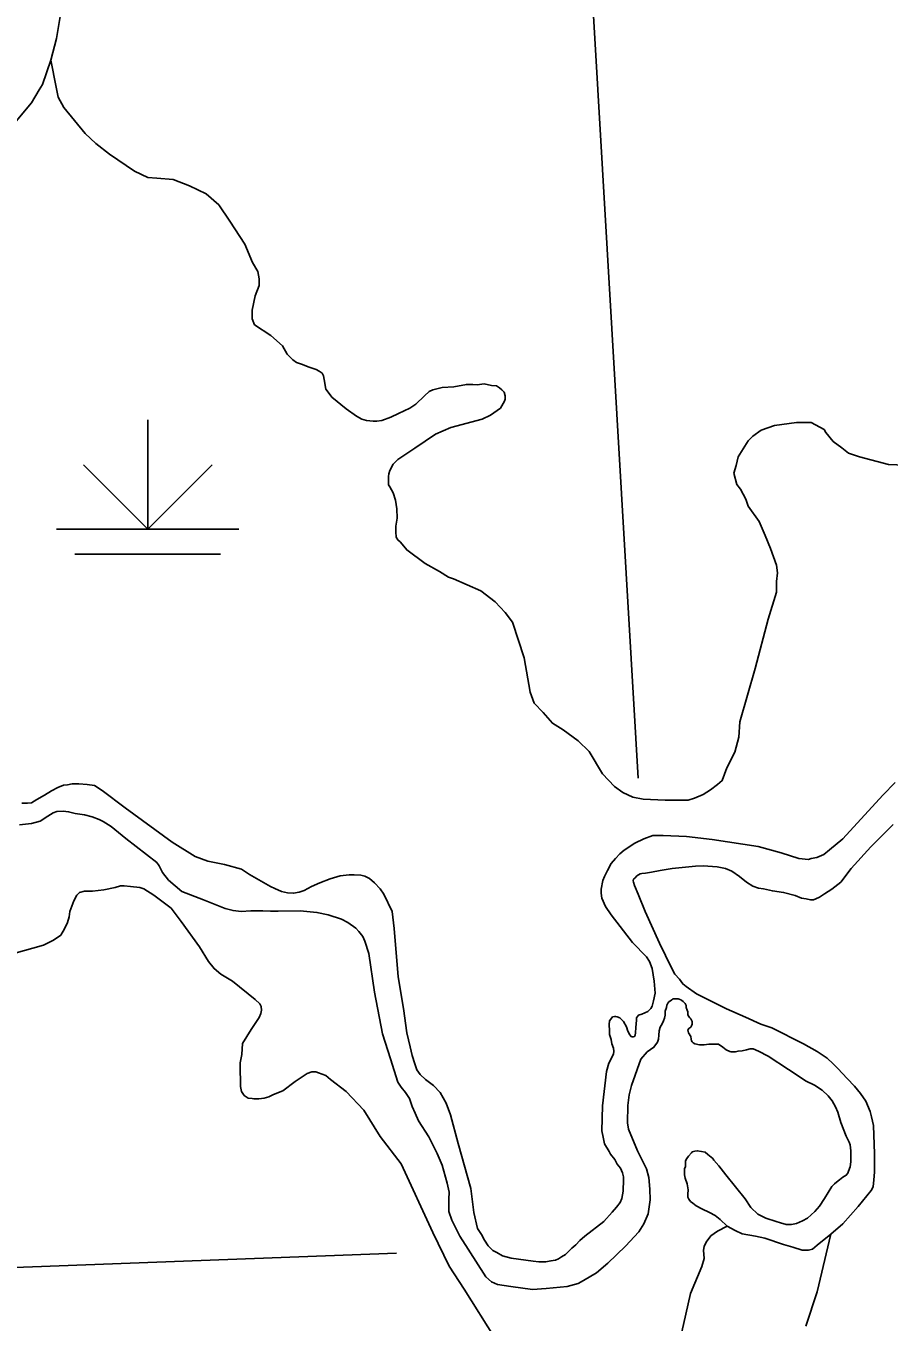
# Model space of a CAD drawing. Extents: x 1084508 to 1142749, y 1057638 to 1093403.
# Drawn here: x 1137107 to 1137850, y 1074581 to 1075696 of the extents above; entities that cross this region are included whole.
import ezdxf

# ---------------------------------------------------------------- set-up
doc = ezdxf.new("R2010")
doc.units = 0
for name, color, linetype in [('Level 44', 7, 'Continuous'), ('Level 47', 7, 'Continuous'), ('Level 5', 7, 'Continuous'), ('Level 9', 7, 'Continuous')]:
    doc.layers.add(name, color=color, linetype=linetype)

msp = doc.modelspace()

# ---------------------------------------------------------------- linework, layer by layer
at = {"layer": 'Level 44'}
for p, q in [((1137211.5, 1075357.4), (1137211.5, 1075263.2)), ((1137211.5, 1075263.2), (1137156.1, 1075318.7)), ((1137211.5, 1075263.2), (1137267, 1075318.7)), ((1137133.1, 1075263.2), (1137290, 1075263.2)), ((1137148.8, 1075241.8), (1137274.3, 1075241.8))]:
    msp.add_line(p, q, dxfattribs=at)
at = {"layer": 'Level 47'}
for points in [[(1137128.1, 1075666.7), (1137132.8, 1075643.6), (1137134.5, 1075634.9), (1137139.4, 1075626.1), (1137157.7, 1075603.8), (1137166.9, 1075595), (1137178.7, 1075585.9), (1137200.1, 1075571.4), (1137211.5, 1075565.7), (1137219.4, 1075565.3), (1137233.4, 1075564), (1137247.4, 1075558.7), (1137261.8, 1075551.7), (1137272.6, 1075542.3), (1137282.1, 1075528.2), (1137295.1, 1075508.5), (1137301.8, 1075492.8), (1137306.3, 1075484.9), (1137307.5, 1075478.7), (1137307.5, 1075473), (1137304.1, 1075464), (1137301.3, 1075451.6), (1137301.3, 1075444.3), (1137303.5, 1075439.2)], [(1137303.5, 1075439.2), (1137317.6, 1075430), (1137327.4, 1075420.9), (1137331.6, 1075413.9), (1137336.4, 1075409), (1137339.5, 1075406.8), (1137343.9, 1075405.1), (1137350.6, 1075402.7), (1137356.4, 1075400.6), (1137359.1, 1075399.1), (1137361.7, 1075397.4), (1137362.7, 1075395.3), (1137363.4, 1075392.1), (1137364.8, 1075383.7), (1137366.8, 1075381.3), (1137369.9, 1075376.9), (1137382.2, 1075366.8), (1137391.3, 1075360.5), (1137395.9, 1075357.9), (1137399.8, 1075356.7), (1137405.6, 1075356.2), (1137408.7, 1075356.2), (1137413, 1075356.9), (1137420.7, 1075359.6), (1137427.5, 1075362.9), (1137437.1, 1075367.3), (1137442.2, 1075370.9), (1137449.9, 1075377.9), (1137453.8, 1075381.7), (1137456.9, 1075383.2), (1137465.1, 1075385.1), (1137475, 1075385.8), (1137485.8, 1075387.8), (1137491.3, 1075387.8), (1137495.2, 1075387.4), (1137501.1, 1075388.2), (1137507.4, 1075387), (1137511.7, 1075386.6), (1137514.4, 1075385), (1137516.4, 1075383.1), (1137518.3, 1075381.1), (1137519.1, 1075378), (1137519.1, 1075375.2), (1137518.7, 1075373.3), (1137515.2, 1075367.4), (1137506.6, 1075361.5), (1137499.5, 1075358), (1137472.5, 1075350.9), (1137459.2, 1075345), (1137441.5, 1075332.9)], [(1137734.4, 1075143.5), (1137745.7, 1075186), (1137752.8, 1075209.2), (1137752.8, 1075218.4), (1137753.5, 1075225.7), (1137752.8, 1075232.3), (1137750.2, 1075239.6), (1137747.6, 1075246.8), (1137742.9, 1075258), (1137737.7, 1075269.9), (1137728.4, 1075283.1), (1137726.5, 1075289.1), (1137721.8, 1075297.7), (1137718.5, 1075301.6), (1137715.9, 1075311.5), (1137717.9, 1075318.1), (1137719.9, 1075325.4), (1137728.4, 1075339.2), (1137732.4, 1075343.2), (1137739.6, 1075348.5), (1137750.9, 1075352.5), (1137770, 1075355.1), (1137777.9, 1075355.1), (1137782.5, 1075355.1), (1137793.7, 1075349.1), (1137795.1, 1075346.5), (1137801.6, 1075338.6), (1137808.9, 1075333.3), (1137814.8, 1075328.7), (1137824.1, 1075325.4), (1137849.1, 1075318.8), (1137870.9, 1075318.1)], [(1137441.5, 1075332.9), (1137426.7, 1075323.1), (1137422.7, 1075319.2), (1137420, 1075313.7), (1137419.2, 1075310.9), (1137418.8, 1075308.6), (1137418.8, 1075305), (1137418.8, 1075301.5), (1137420, 1075299.6), (1137422.7, 1075294.5), (1137424.7, 1075288.2), (1137425.9, 1075280.7), (1137426.3, 1075272.9), (1137425.1, 1075265.8), (1137425.1, 1075261.1), (1137425.5, 1075256.4), (1137426.7, 1075254.1), (1137429, 1075252.1), (1137434.5, 1075245.4), (1137450.2, 1075233.7), (1137462.7, 1075227), (1137470.5, 1075221.9), (1137474.8, 1075220.7), (1137498.2, 1075210.4), (1137510.6, 1075200.8), (1137519.1, 1075191.7), (1137525.4, 1075183.2), (1137535.6, 1075152.6), (1137540.7, 1075123.1), (1137544.1, 1075113.5), (1137552, 1075105.5), (1137559.9, 1075096.4), (1137569, 1075090.8), (1137582, 1075081.1), (1137591.6, 1075072.1), (1137603, 1075052.8), (1137613.2, 1075042), (1137620.5, 1075036.9), (1137629, 1075032.9), (1137638.1, 1075031.2), (1137656.8, 1075030.1), (1137676.6, 1075030.1), (1137682.3, 1075031.8), (1137689.6, 1075035.2), (1137695.9, 1075039.2), (1137702.1, 1075043.7), (1137706.1, 1075047.1), (1137710, 1075057.9), (1137716.8, 1075071.5), (1137720.2, 1075084.5), (1137721.3, 1075097.6), (1137734.4, 1075143.5)], [(1137144, 1074929.9), (1137144.6, 1074934.4), (1137148, 1074943.7), (1137150.5, 1074948.4), (1137152.8, 1074950.7), (1137157, 1074951.8), (1137164, 1074951.8), (1137173.6, 1074953.2), (1137183.4, 1074955.2), (1137188.2, 1074956.6), (1137191.3, 1074956.6), (1137196.6, 1074955.8), (1137204.8, 1074955.2), (1137208.2, 1074953.8), (1137216.9, 1074948.4), (1137231.8, 1074937.2), (1137240.2, 1074925.9), (1137256.2, 1074904), (1137263.8, 1074891.3), (1137268.6, 1074885.4), (1137274.5, 1074880.6), (1137284.4, 1074874.4), (1137304.1, 1074858.7), (1137308, 1074855), (1137309.1, 1074852.7), (1137309.4, 1074849.6), (1137308.8, 1074846.8), (1137307.4, 1074843.2), (1137300.7, 1074833), (1137293.1, 1074820.9), (1137292.5, 1074811.5), (1137291.2, 1074804.3), (1137291.2, 1074796.4), (1137291.5, 1074789.9), (1137291.5, 1074783.8), (1137292.2, 1074779.7), (1137294.6, 1074776.2), (1137298, 1074773.8), (1137301.4, 1074773.5), (1137303.1, 1074773.2), (1137307.2, 1074773.2), (1137311.7, 1074773.8), (1137315.8, 1074774.9), (1137319.9, 1074776.9), (1137327.7, 1074780.3), (1137338.3, 1074788.2), (1137348.9, 1074795.1), (1137352.7, 1074796.4), (1137356.1, 1074796.4), (1137358.5, 1074795.7), (1137364.7, 1074793.3), (1137368.8, 1074789.9)], [(1137096.2, 1074898.3), (1137121.8, 1074905.4), (1137130.3, 1074909.9), (1137136.7, 1074914.1), (1137139.8, 1074919.5), (1137142.6, 1074925.1), (1137144, 1074929.9)], [(1137368.8, 1074789.9), (1137382.4, 1074779.7), (1137397.5, 1074763.6), (1137411.5, 1074741), (1137429.6, 1074717.4), (1137457, 1074658.2), (1137471, 1074629.4), (1137484, 1074609.6), (1137510.6, 1074567.2)], [(1137667.2, 1074555.2), (1137678.8, 1074605.8), (1137688.4, 1074629.1), (1137690.5, 1074635.9), (1137689.8, 1074643.1), (1137690.5, 1074646.2), (1137692.2, 1074650), (1137696.3, 1074655.4), (1137702.1, 1074659.5), (1137710.3, 1074663.8)], [(1137799.4, 1074657), (1137787.9, 1074607.2), (1137778.1, 1074577.8)]]:
    msp.add_lwpolyline(points, dxfattribs=at)
at = {"layer": 'Level 5'}
for points in [[(1137560, 1076307.4), (1137633.7, 1075049)], [(1136325, 1074599.3), (1137425.8, 1074640.4)]]:
    msp.add_lwpolyline(points, dxfattribs=at)
at = {"layer": 'Level 9'}
for points in [[(1137094.1, 1075802), (1137110.4, 1075784.1), (1137121.7, 1075769.1), (1137124, 1075765.7), (1137125.9, 1075761.9), (1137129.3, 1075755.7), (1137131.3, 1075750.2), (1137132.5, 1075746.1), (1137134.3, 1075737.9), (1137137, 1075720.7), (1137137.4, 1075712.8), (1137136.3, 1075705.9), (1137132.9, 1075685.5), (1137128.1, 1075666.7), (1137121, 1075645.8), (1137118, 1075641.1), (1137111.4, 1075629.9), (1137092.5, 1075607.5)], [(1137128.7, 1075038.2), (1137134, 1075041.2), (1137139.1, 1075043), (1137142.4, 1075043.5), (1137146.5, 1075044.3), (1137152.1, 1075044.3), (1137159.3, 1075043.8), (1137165.6, 1075042.8), (1137172.3, 1075038.4), (1137192, 1075023.5), (1137232.5, 1074994.1), (1137252.3, 1074981.7), (1137263.4, 1074977.7), (1137277.6, 1074974.8), (1137292.1, 1074970.9), (1137299, 1074966.4), (1137317.2, 1074955.8), (1137320.9, 1074954.2), (1137326.7, 1074951.6), (1137331.8, 1074950.5), (1137337, 1074950.2), (1137341.8, 1074951), (1137346.3, 1074952.4), (1137352.6, 1074955.8), (1137359.8, 1074959), (1137368.5, 1074962.4), (1137377.2, 1074965.1), (1137384.8, 1074966.1), (1137389.1, 1074966.1), (1137394.9, 1074965.8), (1137398.3, 1074964.8), (1137402.3, 1074962.9), (1137406.8, 1074959.2), (1137411.5, 1074954), (1137414.7, 1074949.2), (1137421.8, 1074934.4), (1137423.7, 1074919.8), (1137427.1, 1074878.1), (1137431.6, 1074851.1), (1137434.5, 1074830.2), (1137437.4, 1074818.1), (1137439.2, 1074810.7), (1137441.4, 1074803.3), (1137443.2, 1074798.2), (1137445.9, 1074794.3), (1137450.6, 1074789.8), (1137457.5, 1074784.8), (1137463.3, 1074778.7), (1137468.3, 1074769.7), (1137472, 1074759.4), (1137478.6, 1074734.8), (1137489.7, 1074696.2)], [(1137630.7, 1074993.1), (1137638.6, 1074997), (1137646.3, 1074999.7), (1137655.3, 1074999.9), (1137675.4, 1074998.9), (1137697.3, 1074996.5), (1137736.9, 1074990.4), (1137756.7, 1074984.9), (1137772, 1074979.9), (1137780.2, 1074979.3), (1137782.6, 1074979.9), (1137787.6, 1074980.9), (1137793.4, 1074983.6), (1137798.4, 1074987.5), (1137809.8, 1074997), (1137844.4, 1075034.6), (1137854.9, 1075045.4)], [(1137103.2, 1075027.7), (1137108, 1075027.7), (1137111.6, 1075028), (1137116.2, 1075030.8), (1137122.6, 1075034.4), (1137128.7, 1075038.2)], [(1137111.5, 1075010.1), (1137118.9, 1075012), (1137125.5, 1075016.3), (1137130, 1075019.2), (1137133.3, 1075020.4), (1137138.7, 1075020.8), (1137143.4, 1075020.2), (1137149, 1075018.8), (1137157.2, 1075017.5), (1137163.8, 1075015.9), (1137169.6, 1075013.6), (1137173.3, 1075011.8), (1137180.1, 1075007.6), (1137192.7, 1074997.1), (1137219.4, 1074976.5), (1137221.3, 1074973.6), (1137224.2, 1074968), (1137229.5, 1074961.4), (1137240.9, 1074951.7), (1137259.4, 1074944.5), (1137278.2, 1074936.9), (1137285, 1074935.2), (1137292, 1074934.4), (1137300.2, 1074935), (1137306.6, 1074935), (1137310.7, 1074935), (1137317.1, 1074934.6), (1137323.9, 1074934.6), (1137342.6, 1074934.9), (1137357.1, 1074933.6), (1137366.8, 1074931.7), (1137378.3, 1074927.8), (1137383.8, 1074924.9), (1137390.6, 1074920.1), (1137393.1, 1074917.2), (1137396.7, 1074913), (1137398.3, 1074908.8), (1137401.8, 1074898.2), (1137406.7, 1074865), (1137413.7, 1074829.3), (1137420.5, 1074807.7), (1137426.9, 1074787.7), (1137429.8, 1074783.2), (1137433.4, 1074778.7), (1137436.9, 1074773.6), (1137439.1, 1074766.8), (1137441.7, 1074761), (1137444.6, 1074754.3), (1137453.6, 1074740.7), (1137460.7, 1074726.3), (1137464.9, 1074716.3), (1137469.4, 1074700.8), (1137471, 1074693.1), (1137470.7, 1074687), (1137470.7, 1074680.5), (1137470.7, 1074676.3), (1137473.2, 1074668.9), (1137480.3, 1074655.1), (1137487.4, 1074644.1), (1137502.5, 1074620.3), (1137507.3, 1074615.8), (1137512.5, 1074613.6), (1137524.1, 1074611.9), (1137542.7, 1074609.4), (1137554.6, 1074610), (1137572.6, 1074611.9), (1137582, 1074614.5), (1137586.5, 1074617.1), (1137597.7, 1074623.5), (1137607.7, 1074631.9), (1137622.8, 1074646.7), (1137634.4, 1074659), (1137638.6, 1074665.7), (1137642.4, 1074674.4), (1137644, 1074686.3), (1137643.7, 1074695.7), (1137642.8, 1074705.6), (1137640.8, 1074713), (1137633.1, 1074728.5), (1137625.4, 1074747.2), (1137624.4, 1074752.7), (1137624.7, 1074767.5), (1137626, 1074776.8), (1137628, 1074784.9), (1137636, 1074807.4), (1137641.5, 1074813.8), (1137647.3, 1074817.7), (1137650.2, 1074821.9), (1137651.1, 1074824.5), (1137651.6, 1074828.1)], [(1137101, 1075008.9), (1137111.5, 1075010.1)], [(1137684, 1074863.6), (1137675.1, 1074869.8), (1137672.1, 1074872.1), (1137669.2, 1074876.1), (1137665.2, 1074880.4), (1137662.5, 1074886), (1137652, 1074907.2), (1137639.7, 1074934.4), (1137633.8, 1074949.3), (1137630.5, 1074956.9), (1137629.6, 1074959.7), (1137629.4, 1074960.9), (1137629.7, 1074962.2), (1137631, 1074963.5), (1137632.6, 1074965.2), (1137635.3, 1074966.7), (1137636.7, 1074967), (1137640.1, 1074967.5), (1137645.3, 1074968.4), (1137652.7, 1074969.7), (1137663, 1074971.3), (1137682.9, 1074973.3), (1137689.5, 1074973.7), (1137701.8, 1074972.8), (1137708.8, 1074971.3), (1137714.2, 1074969.1), (1137720.8, 1074964.4), (1137726.8, 1074959.7), (1137732.4, 1074956.2), (1137737.3, 1074954.4), (1137741.7, 1074953.8), (1137749.3, 1074952.2), (1137758.8, 1074950.9), (1137768.7, 1074948.1), (1137774.2, 1074945.9), (1137778.3, 1074945.2), (1137781.9, 1074944.6), (1137784.6, 1074944.6), (1137786.7, 1074945.3), (1137789.7, 1074946.8), (1137794, 1074949.5), (1137800.3, 1074953.6), (1137808.2, 1074959.7), (1137816.9, 1074971.5), (1137834.1, 1074990), (1137853.1, 1075009.3)], [(1137610.4, 1074824.2), (1137609.6, 1074826.8), (1137609.1, 1074828.6), (1137609.1, 1074830.2), (1137609.1, 1074831.8), (1137608.8, 1074837.1), (1137609.1, 1074840.5), (1137610.9, 1074842.9), (1137611.7, 1074843.7), (1137613.3, 1074844), (1137614.6, 1074844), (1137615.7, 1074843.7), (1137617.8, 1074842.9), (1137619.4, 1074841.6), (1137621.2, 1074839.8), (1137623.6, 1074835.3), (1137624.9, 1074831.6), (1137626.5, 1074828.4), (1137627.6, 1074826.8), (1137628.6, 1074826.5), (1137629.4, 1074826.5), (1137630.5, 1074826.8), (1137631, 1074828.1), (1137631.5, 1074830.2), (1137631.8, 1074834.7), (1137632.3, 1074841.1), (1137632.3, 1074842.9), (1137633.9, 1074845.3), (1137636.8, 1074846.1), (1137642.1, 1074848.5), (1137644.7, 1074850.9), (1137645.8, 1074853), (1137646.8, 1074857.7), (1137648.2, 1074864.3), (1137647.4, 1074874.6), (1137645.8, 1074885.5), (1137643.4, 1074891.3), (1137640.8, 1074895.3), (1137628.9, 1074907.7), (1137610.4, 1074931.5), (1137605.6, 1074938.6), (1137602.5, 1074946), (1137601.7, 1074950.2), (1137601.7, 1074953.7), (1137603.3, 1074961.1), (1137604.6, 1074964.5), (1137607.2, 1074969.8), (1137610.4, 1074975.6), (1137614.1, 1074980.1), (1137617.8, 1074984.1), (1137621.5, 1074987.3), (1137630.7, 1074993.1)], [(1137812.8, 1074741.3), (1137808.2, 1074753), (1137805.6, 1074761.9), (1137803.6, 1074766.4), (1137800.8, 1074771.6), (1137797.1, 1074775.9), (1137792.2, 1074780.7), (1137785.4, 1074785), (1137777.7, 1074788.7), (1137774.8, 1074790.7), (1137763.1, 1074798.4), (1137745.7, 1074809.9), (1137737.4, 1074814.4), (1137732.8, 1074816.4), (1137730, 1074816.4), (1137726.8, 1074815.3), (1137723.1, 1074814.7), (1137719.7, 1074814.4), (1137717.4, 1074813.6), (1137713.7, 1074813.6), (1137712.6, 1074813.9), (1137709.4, 1074815.3), (1137706.6, 1074817.6), (1137702.9, 1074820.2), (1137700.3, 1074820.2), (1137697.7, 1074820.2), (1137694.6, 1074820.2), (1137690.6, 1074819.6), (1137686.6, 1074819.6), (1137682.6, 1074820.7), (1137680.9, 1074821.6), (1137680.3, 1074822.2), (1137679.5, 1074823.3), (1137679.2, 1074824.7), (1137678.9, 1074827), (1137676.9, 1074830.2), (1137676.5, 1074832.5), (1137677.2, 1074833.8), (1137678.9, 1074834.9), (1137679.6, 1074836.1), (1137680.1, 1074837.4), (1137680.1, 1074838.8), (1137680.1, 1074839.8), (1137679.7, 1074841.1), (1137679, 1074842.2), (1137678.1, 1074843.1), (1137677.1, 1074844.3), (1137676.5, 1074845.7), (1137676.3, 1074846.5), (1137676.3, 1074848), (1137675.8, 1074849.7), (1137675, 1074851.9), (1137674.9, 1074853.5), (1137674.1, 1074855.2), (1137673.2, 1074856.1), (1137672.4, 1074857), (1137671.3, 1074857.9), (1137670.5, 1074858.4), (1137669.1, 1074858.9), (1137668.1, 1074859.2), (1137667.1, 1074859.2), (1137665.8, 1074859.2), (1137665, 1074859.2), (1137664, 1074859.2), (1137663.2, 1074858.9), (1137662.6, 1074858.4), (1137661.4, 1074857.6), (1137660.4, 1074856.9), (1137659.1, 1074855.5), (1137658.4, 1074853.9), (1137658.1, 1074851.9), (1137656.9, 1074848.7), (1137656.9, 1074845.3), (1137656.4, 1074842.8), (1137655.5, 1074840.3), (1137654.3, 1074837.8), (1137652.7, 1074834.8), (1137651.9, 1074831.7), (1137651.6, 1074828.1)], [(1137684, 1074863.6), (1137709.7, 1074850.7), (1137726, 1074843.6), (1137739.4, 1074837.6), (1137748.8, 1074834.5), (1137775.9, 1074820.7), (1137787.9, 1074813.9), (1137796.5, 1074808.2), (1137801.4, 1074803.3), (1137805.6, 1074799.3), (1137813.6, 1074790.7), (1137819.9, 1074784.2), (1137825.1, 1074777.9), (1137829.6, 1074771.3), (1137833.3, 1074762.4), (1137834.5, 1074757.9), (1137836.2, 1074750.4), (1137837, 1074725.9), (1137837, 1074710.1), (1137836.5, 1074703.6), (1137835.9, 1074697.6), (1137834.2, 1074694.4), (1137830.5, 1074689.9), (1137823.1, 1074680.7), (1137809.9, 1074665.8), (1137799.4, 1074657), (1137787.7, 1074647.3), (1137783.7, 1074644.1), (1137780.2, 1074643), (1137777.1, 1074643), (1137774.8, 1074643), (1137766.8, 1074645.6), (1137758.8, 1074648.1), (1137742.8, 1074653.3), (1137734.6, 1074655.3), (1137723.1, 1074657.3), (1137717.1, 1074660.1), (1137710.3, 1074663.8), (1137704.3, 1074669.6), (1137700, 1074673), (1137695.2, 1074675.6), (1137688.6, 1074678.7), (1137683.7, 1074681.3), (1137680.6, 1074683.6), (1137678.6, 1074685), (1137677.2, 1074687), (1137676.3, 1074688.7), (1137676.3, 1074691.3), (1137676.6, 1074695), (1137676, 1074700.1)], [(1137489.7, 1074696.2), (1137492.3, 1074675.6), (1137495.5, 1074661.8), (1137498.7, 1074656.6), (1137501.3, 1074651.8), (1137504.5, 1074646.8), (1137506.6, 1074644.9), (1137508.7, 1074642.8), (1137511.9, 1074641), (1137516.9, 1074638.1), (1137524.3, 1074636.2), (1137543.3, 1074633.6), (1137548.3, 1074633), (1137554.1, 1074633), (1137558.6, 1074633.8), (1137562.6, 1074634.6), (1137565, 1074635.7), (1137567.6, 1074637.5), (1137571, 1074639.4), (1137576.6, 1074644.7), (1137580, 1074647.8), (1137583.4, 1074651.5), (1137587.9, 1074655.2), (1137604, 1074667.7), (1137611.2, 1074675.9), (1137614.9, 1074680.1), (1137618.3, 1074684), (1137619.6, 1074687.5), (1137620.7, 1074693.8), (1137620.7, 1074697), (1137621.2, 1074700.7), (1137621.2, 1074703.9), (1137621.2, 1074706.3), (1137620.2, 1074709.7), (1137618.6, 1074713.7), (1137615.7, 1074717.1), (1137613.6, 1074721.1), (1137609.9, 1074725.8), (1137608.8, 1074727.9), (1137604.8, 1074734.5), (1137603.5, 1074740.4), (1137602.5, 1074745.9), (1137603, 1074767.3), (1137606.4, 1074796.7), (1137608.5, 1074804.1), (1137612.5, 1074811.7), (1137612.8, 1074814.4), (1137612.5, 1074816.8), (1137610.9, 1074820.7), (1137610.4, 1074824.2)], [(1137676, 1074700.1), (1137674, 1074705), (1137673.5, 1074707.9), (1137673.5, 1074709.6), (1137673.5, 1074711.6), (1137673.7, 1074713), (1137674.3, 1074715), (1137674.3, 1074718.4), (1137674.3, 1074720.1), (1137675.5, 1074722.1), (1137676.9, 1074724.1), (1137679.5, 1074726.7), (1137680.3, 1074727.6), (1137682.6, 1074728.4), (1137684.6, 1074728.7), (1137688.3, 1074727.9), (1137691.4, 1074727.3), (1137693.7, 1074725.3), (1137698, 1074721.9), (1137698.9, 1074720.4), (1137703.1, 1074715.6), (1137709.1, 1074707.9), (1137725.7, 1074687.3), (1137730.6, 1074679.9), (1137736.6, 1074674.1), (1137743.7, 1074670.7), (1137752.5, 1074667.8), (1137756.3, 1074666.7), (1137761.1, 1074665.3), (1137765.7, 1074665.3), (1137770, 1074666.1), (1137775.1, 1074668.4), (1137779.4, 1074670.7), (1137785.9, 1074676.4), (1137789.9, 1074681), (1137794.2, 1074687.6), (1137800.5, 1074697.9), (1137802.8, 1074700.1), (1137804.5, 1074701.6), (1137807.1, 1074703.6), (1137809.9, 1074705.9), (1137812.8, 1074707.6), (1137814.2, 1074709.3), (1137814.8, 1074711), (1137816.2, 1074714.7), (1137816.8, 1074719), (1137816.8, 1074722.1), (1137816.8, 1074725.6), (1137816.8, 1074728.7), (1137816.2, 1074733.6), (1137815.3, 1074735.9), (1137812.8, 1074741.3)]]:
    msp.add_lwpolyline(points, dxfattribs=at)

doc.saveas('drawing.dxf')
